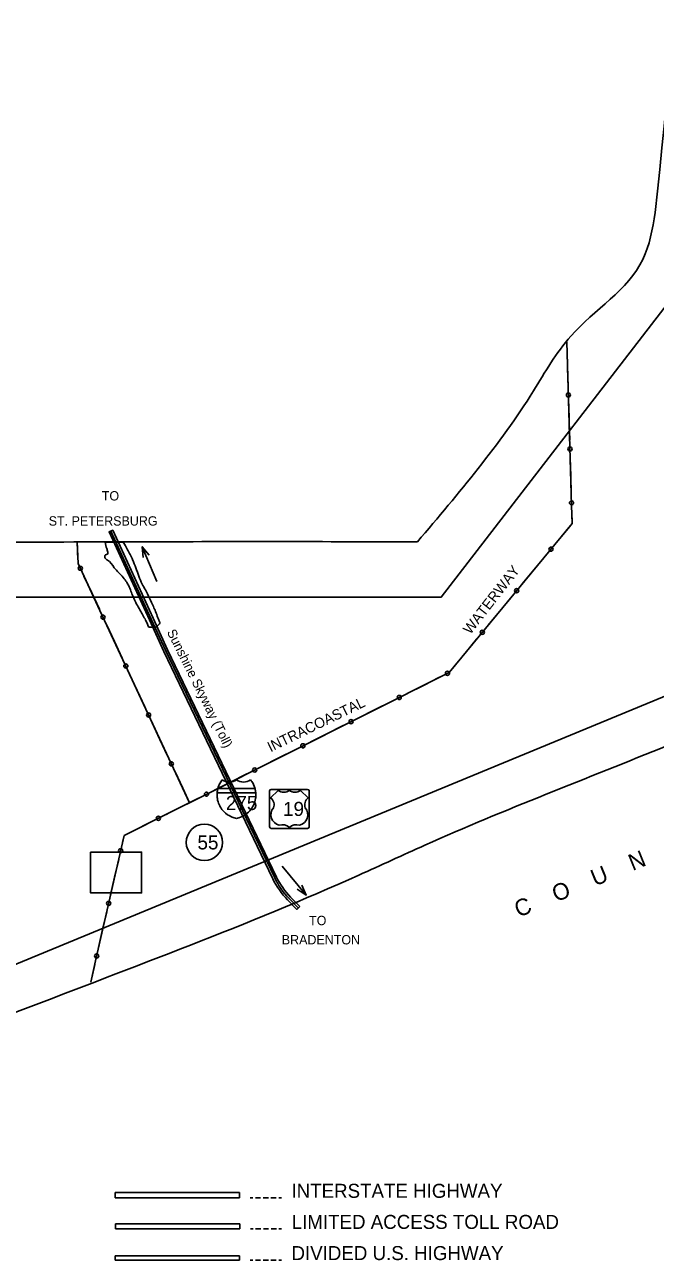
# Model space of a CAD drawing. Extents: x 380424 to 701066, y 1117407 to 1412949.
# Drawn here: x 433136 to 463555, y 1171950 to 1231495 of the extents above; entities that cross this region are included whole.
import ezdxf

# ---------------------------------------------------------------- set-up
doc = ezdxf.new("R2010")
doc.units = 0
for name, color, linetype in [('Adjacent County and State Text', 7, 'Continuous'), ('Bridges Interstate Text', 7, 'Continuous'), ('Cities Incorporated Area', 7, 'Continuous'), ('Coastal Waterway', 7, 'Continuous'), ('Coastal Waterway Text', 7, 'Continuous'), ('County Boundary', 7, 'Continuous'), ('Interstate Divided Highway Outline and Fill', 7, 'Continuous'), ('Interstate Highway Center Lines', 7, 'Continuous'), ('Interstates Related Text', 7, 'Continuous'), ('Islands', 7, 'Continuous'), ('Legend', 7, 'Continuous'), ('MASKS', 7, 'Continuous'), ('Masks for Road Features', 7, 'Continuous'), ('Masks for Text', 7, 'Continuous'), ('Planning Number Interstates', 7, 'Continuous'), ('Roadshields Interstates', 7, 'Continuous'), ('Roadshilelds US Highways', 7, 'Continuous')]:
    doc.layers.add(name, color=color, linetype=linetype)

msp = doc.modelspace()

# ---------------------------------------------------------------- linework, layer by layer
at = {"layer": 'Cities Incorporated Area'}
for points in [[(463555, 1222439), (467218, 1255698), (468488, 1264116), (470378, 1278264), (469773, 1282680), (469300, 1286697), (465054, 1304493)], [(452080, 1206577), (457677, 1213843), (459479, 1216487), (462958, 1220188), (463555, 1222439)], [(474802, 1201349), (464168, 1196771), (452442, 1191956), (449252, 1190509), (432918, 1183981), (418459, 1178014), (414265, 1176124), (413290, 1175710), (411459, 1175208), (408106, 1175208), (406895, 1175415), (406519, 1175578), (406519, 1175902), (406519, 1192990), (406519, 1200071), (406519, 1202693), (406519, 1205757), (406519, 1206245), (406792, 1206245), (411953, 1206341), (423709, 1206577), (438773, 1206577), (452080, 1206577)]]:
    msp.add_spline(points, degree=3, dxfattribs=at)
at = {"layer": 'Coastal Waterway'}
for points in [[(459290, 1216214), (459518, 1208329), (459544, 1207454), (455058, 1202032), (453608, 1200280), (441696, 1194308), (440131, 1193524), (437933, 1192421), (436555, 1186386), (436319, 1185349)], [(459327, 1214951), (459301, 1215825)], [(459352, 1214076), (459327, 1214951)], [(459402, 1212352), (459376, 1213227)], [(459427, 1211477), (459402, 1212352)], [(459477, 1209753), (459451, 1210628)], [(459502, 1208878), (459477, 1209753)], [(459353, 1207223), (459544, 1207454), (459527, 1208029)], [(458795, 1206549), (459353, 1207223)], [(441083, 1194001), (436764, 1203270), (435713, 1205526), (435668, 1206577)], [(435668, 1206577), (435705, 1205703)], [(457695, 1205220), (458253, 1205894)], [(457137, 1204546), (457695, 1205220)], [(435997, 1204916), (436367, 1204123)], [(436367, 1204123), (436737, 1203330)], [(456038, 1203217), (456596, 1203891)], [(455480, 1202542), (456038, 1203217)], [(437096, 1202559), (437465, 1201766)], [(437465, 1201766), (437835, 1200973)], [(454380, 1201213), (454938, 1201888)], [(453822, 1200539), (454380, 1201213)], [(438194, 1200203), (438563, 1199409)], [(452367, 1199658), (453149, 1200050)], [(438563, 1199409), (438933, 1198616)], [(451584, 1199266), (452367, 1199658)], [(450042, 1198493), (450824, 1198885)], [(449260, 1198100), (450042, 1198493)], [(439292, 1197846), (439661, 1197053)], [(447718, 1197327), (448500, 1197719)], [(439661, 1197053), (440031, 1196260)], [(446936, 1196935), (447718, 1197327)], [(445394, 1196162), (446176, 1196554)], [(444612, 1195770), (445394, 1196162)], [(440390, 1195489), (440759, 1194696)], [(443070, 1194997), (443852, 1195389)], [(440759, 1194696), (441083, 1194001)], [(442287, 1194605), (443070, 1194997)], [(440745, 1193831), (441527, 1194224)], [(439963, 1193439), (440131, 1193524), (440745, 1193831)], [(438421, 1192666), (439203, 1193058)], [(437859, 1192101), (437933, 1192421), (438421, 1192666)], [(437476, 1190419), (437670, 1191272)], [(437281, 1189566), (437476, 1190419)], [(436897, 1187884), (437092, 1188737)], [(436703, 1187031), (436897, 1187884)], [(436319, 1185349), (436514, 1186203)]]:
    msp.add_lwpolyline(points, dxfattribs=at)
for centre in [(459364, 1213651), (459439, 1211052), (459514, 1208453), (458524, 1206221), (435818, 1205301), (456866, 1204218), (436916, 1202944), (455209, 1202215), (438014, 1200588), (453529, 1200240), (451204, 1199075), (439112, 1198231), (448880, 1197910), (446556, 1196745), (440210, 1195874), (444232, 1195579), (441907, 1194414), (439583, 1193249), (437765, 1191687), (437187, 1189152), (436608, 1186617)]:
    msp.add_circle(centre, 99.8, dxfattribs=at)
at = {"layer": 'County Boundary'}
for points in [[(446382, 1396286), (446884, 1354043), (446992, 1345273), (447031, 1316595), (468169, 1307048), (472729, 1278164), (471556, 1268120), (465979, 1220414), (453230, 1203914), (430730, 1203913), (430730, 1201663), (428480, 1197163), (417980, 1191913), (415730, 1191913), (415730, 1200913), (412730, 1203913), (406730, 1203913)], [(407327, 1177627), (411766, 1177580), (476748, 1204388), (477396, 1204378), (486744, 1204293), (531965, 1204479), (644544, 1204433)]]:
    msp.add_lwpolyline(points, dxfattribs=at)
at = {"layer": 'Interstate Divided Highway Outline and Fill'}
msp.add_line((446401, 1188999), (445958, 1189456), dxfattribs=at)
for points in [[(445288, 1190419), (440031, 1201368), (439332, 1202893), (437386, 1207133), (437204, 1207050), (439150, 1202809), (439850, 1201283), (445107, 1190332)], [(445815, 1189317), (446258, 1188860), (446401, 1188999)]]:
    msp.add_lwpolyline(points, dxfattribs=at)
for radius, start, end in [(3859, 205.64457, 224.10033), (3659, 205.64456, 224.10029)]:
    msp.add_arc((448586, 1192002), radius, start, end, dxfattribs=at)
at = {"layer": 'Interstate Highway Center Lines'}
msp.add_line((445887, 1189387), (446329, 1188930), dxfattribs=at)
msp.add_lwpolyline([(437295, 1207092), (439241, 1202851), (439941, 1201325), (445197, 1190376)], dxfattribs=at)
msp.add_arc((448586, 1192002), 3759, 205.64457, 224.10033, dxfattribs=at)
at = {"layer": 'Interstates Related Text'}
for p, q in [((439506, 1204664), (438807, 1206335)), ((445560, 1190939), (446713, 1189542))]:
    msp.add_line(p, q, dxfattribs=at)
for points in [[(438859, 1205814), (438807, 1206335), (439142, 1205932)], [(446512, 1190026), (446713, 1189542), (446276, 1189831)]]:
    msp.add_lwpolyline(points, dxfattribs=at)
at = {"layer": 'Islands'}
for points in [[(439121, 1202466), (439038, 1202649), (438944, 1202856), (438868, 1202979), (438737, 1203218), (438572, 1203507), (438311, 1204070), (438206, 1204333), (438056, 1204625), (437891, 1204852), (437457, 1205328), (437133, 1205696), (437024, 1205785), (437030, 1205941), (437127, 1205980), (437145, 1206080), (437091, 1206247), (437016, 1206554)], [(437016, 1206554), (437432, 1206554), (437892, 1206551)], [(437892, 1206551), (438102, 1206194), (438340, 1205717), (438502, 1205315), (438804, 1204539), (438957, 1204260), (439343, 1203454), (439447, 1203213), (439560, 1202917), (439624, 1202768), (439668, 1202684)], [(439668, 1202684), (439514, 1202498), (439121, 1202466)]]:
    msp.add_spline(points, degree=3, dxfattribs=at)
at = {"layer": 'Legend'}
for p, q in [((437505, 1174960), (437505, 1175210)), ((437505, 1175210), (443505, 1175210)), ((443505, 1174960), (437505, 1174960)), ((443505, 1175210), (443505, 1174960)), ((437516, 1173463), (437516, 1173713)), ((437516, 1173713), (443516, 1173713)), ((443516, 1173713), (443516, 1173463)), ((443516, 1173463), (437516, 1173463)), ((443505, 1172160), (437505, 1172160)), ((437505, 1172160), (437505, 1171960)), ((437505, 1171960), (443505, 1171960)), ((443505, 1171960), (443505, 1172160))]:
    msp.add_line(p, q, dxfattribs=at)
for points in [[(444016, 1174963), (444141, 1174963)], [(444266, 1174963), (444516, 1174963)], [(444641, 1174963), (444891, 1174963)], [(445016, 1174963), (445266, 1174963)], [(445391, 1174963), (445516, 1174963)], [(444026, 1173466), (444151, 1173466)], [(444276, 1173466), (444526, 1173466)], [(444651, 1173466), (444901, 1173466)], [(445026, 1173466), (445276, 1173466)], [(445401, 1173466), (445526, 1173466)], [(444016, 1171963), (444141, 1171963)], [(444266, 1171963), (444516, 1171963)], [(444641, 1171963), (444891, 1171963)], [(445016, 1171963), (445266, 1171963)], [(445391, 1171963), (445516, 1171963)]]:
    msp.add_lwpolyline(points, dxfattribs=at)
at = {"layer": 'MASKS'}
for points in [[(463555, 1222439), (467218, 1255698), (468488, 1264116), (470378, 1278264), (469773, 1282680), (469300, 1286697), (465054, 1304493)], [(452080, 1206577), (457677, 1213843), (459479, 1216487), (462958, 1220188), (463555, 1222439)], [(474802, 1201349), (464168, 1196771), (452442, 1191956), (449252, 1190509), (432918, 1183981), (418459, 1178014), (414265, 1176124), (413290, 1175710), (411459, 1175208), (408106, 1175208), (406895, 1175415), (406519, 1175578), (406519, 1175902), (406519, 1192990), (406519, 1200071), (406519, 1202693), (406519, 1205757), (406519, 1206245), (406792, 1206245), (411953, 1206341), (423709, 1206577), (438773, 1206577), (452080, 1206577)]]:
    msp.add_spline(points, degree=3, dxfattribs=at)
at = {"layer": 'Masks for Road Features'}
for p, q in [((437204, 1207050), (437386, 1207133)), ((446258, 1188860), (446401, 1188999))]:
    msp.add_line(p, q, dxfattribs=at)
at = {"layer": 'Masks for Text'}
msp.add_lwpolyline([(436311, 1191624), (438771, 1191624), (438771, 1189656), (436311, 1189656)], close=True, dxfattribs=at)
at = {"layer": 'Planning Number Interstates'}
msp.add_circle((441804, 1192091), 875, dxfattribs=at)
at = {"layer": 'Roadshields Interstates'}
for p, q in [((444281, 1194480), (442419, 1194480)), ((442454, 1194680), (442456, 1194686)), ((444246, 1194680), (442454, 1194680)), ((444276, 1194530), (444281, 1194480))]:
    msp.add_line(p, q, dxfattribs=at)
for points in [[(442666, 1195101), (442635, 1195060), (442614, 1195030), (442576, 1194970), (442548, 1194920), (442524, 1194873), (442495, 1194804), (442466, 1194724), (442447, 1194653), (442442, 1194630)], [(442456, 1194686), (442454, 1194680), (442466, 1194724), (442495, 1194804), (442524, 1194873), (442548, 1194920), (442576, 1194970), (442614, 1195030), (442635, 1195060), (442666, 1195101)], [(444258, 1194630), (444253, 1194653), (444233, 1194724), (444205, 1194804), (444176, 1194873), (444152, 1194920), (444124, 1194970), (444086, 1195030), (444065, 1195060), (444034, 1195101)], [(444034, 1195101), (444065, 1195060), (444086, 1195030), (444124, 1194970), (444152, 1194920), (444176, 1194873), (444205, 1194804), (444233, 1194724), (444246, 1194680)], [(442424, 1194530), (442422, 1194513), (442418, 1194469), (442414, 1194391), (442415, 1194326), (442420, 1194260), (442429, 1194198), (442443, 1194122), (442466, 1194039), (442487, 1193976), (442514, 1193909), (442545, 1193844), (442570, 1193800), (442612, 1193732), (442648, 1193682), (442709, 1193608), (442772, 1193543), (442830, 1193491), (442923, 1193421), (442992, 1193378), (443077, 1193333), (443151, 1193301), (443240, 1193271), (443299, 1193254), (443350, 1193243)], [(442419, 1194480), (442419, 1194482), (442418, 1194469), (442414, 1194391), (442415, 1194326), (442420, 1194260), (442429, 1194198), (442443, 1194122), (442466, 1194039), (442487, 1193976), (442514, 1193909), (442545, 1193844), (442570, 1193800), (442612, 1193732), (442648, 1193682), (442709, 1193608), (442772, 1193543), (442830, 1193491), (442923, 1193421), (442992, 1193378), (443077, 1193333), (443151, 1193301), (443240, 1193271), (443299, 1193254), (443350, 1193243)], [(443350, 1193243), (443299, 1193254), (443240, 1193271), (443151, 1193301), (443077, 1193333), (442992, 1193378), (442923, 1193421), (442830, 1193491), (442772, 1193543), (442709, 1193608), (442648, 1193682), (442612, 1193732), (442570, 1193800), (442545, 1193844), (442514, 1193909), (442487, 1193976), (442466, 1194039), (442443, 1194122), (442429, 1194198), (442420, 1194260), (442415, 1194326), (442414, 1194391), (442418, 1194469), (442419, 1194480)], [(442432, 1194580), (442424, 1194530)], [(442442, 1194630), (442432, 1194585), (442432, 1194580)], [(443350, 1193243), (443401, 1193254), (443460, 1193271), (443549, 1193301), (443623, 1193333), (443708, 1193378), (443777, 1193421), (443870, 1193491), (443928, 1193543), (443991, 1193608), (444052, 1193682), (444088, 1193732), (444130, 1193800), (444155, 1193844), (444186, 1193909), (444213, 1193976), (444234, 1194039), (444257, 1194122), (444271, 1194198), (444280, 1194260), (444285, 1194326), (444286, 1194391), (444282, 1194469), (444278, 1194513), (444276, 1194530)], [(443350, 1193243), (443401, 1193254), (443460, 1193271), (443549, 1193301), (443623, 1193333), (443708, 1193378), (443777, 1193421), (443870, 1193491), (443928, 1193543), (443991, 1193608), (444052, 1193682), (444088, 1193732), (444130, 1193800), (444155, 1193844), (444186, 1193909), (444213, 1193976), (444234, 1194039), (444257, 1194122), (444271, 1194198), (444280, 1194260), (444285, 1194326), (444286, 1194391), (444282, 1194469), (444278, 1194513), (444276, 1194530)], [(444281, 1194480), (444282, 1194469), (444286, 1194391), (444285, 1194326), (444280, 1194260), (444271, 1194198), (444257, 1194122), (444234, 1194039), (444213, 1193976), (444186, 1193909), (444155, 1193844), (444130, 1193800), (444088, 1193732), (444052, 1193682), (443991, 1193608), (443928, 1193543), (443870, 1193491), (443777, 1193421), (443708, 1193378), (443623, 1193333), (443549, 1193301), (443460, 1193271), (443401, 1193254), (443350, 1193243)], [(444268, 1194580), (444268, 1194585), (444258, 1194630)], [(444276, 1194530), (444268, 1194580)]]:
    msp.add_lwpolyline(points, dxfattribs=at)
for centre, radius, start, end in [((443559, 1194388), 1143, 141.41605, 165.17517), ((443009, 1195617), 619, 236.36906, 303.40952), ((443009, 1195617), 619, 236.36906, 303.40952), ((443009, 1195617), 619, 236.36906, 303.40952), ((443691, 1195621), 623, 236.82864, 303.39279), ((443691, 1195621), 623, 236.82864, 303.39279), ((443691, 1195621), 623, 236.82864, 303.39279)]:
    msp.add_arc(centre, radius, start, end, dxfattribs=at)
at = {"layer": 'Roadshilelds US Highways'}
for p, q in [((444948, 1192837), (444948, 1194571)), ((445368, 1194596), (444998, 1194230)), ((445023, 1194646), (446785, 1194646)), ((445368, 1194596), (445368, 1194596)), ((445904, 1194594), (445904, 1194594)), ((446810, 1194230), (446440, 1194596)), ((446860, 1194571), (446860, 1192837)), ((446785, 1192762), (445023, 1192762))]:
    msp.add_line(p, q, dxfattribs=at)
for centre, radius, start, end in [((445023, 1194571), 75, 90.00027, 180.00027), ((445637, 1194932), 430, 231.2918, 308.36283), ((446171, 1194932), 430, 231.63771, 308.70874), ((446785, 1194571), 75, 0.00027, 90.00027), ((444757, 1193900), 409, 338.30588, 53.82017), ((447051, 1193900), 409, 126.18037, 201.69466), ((445514, 1193418), 501, 138.78335, 258.23808), ((446294, 1193418), 501, 281.76246, 41.21718), ((445023, 1192837), 75, 180.00027, 270.00027), ((445544, 1192385), 558, 49.91039, 103.77681), ((446263, 1192385), 558, 76.22372, 130.09014), ((446785, 1192837), 75, 270.00027, 0.00027)]:
    msp.add_arc(centre, radius, start, end, dxfattribs=at)

# ---------------------------------------------------------------- texts
at = {"layer": 'Adjacent County and State Text'}
msp.add_text('C    O    U    N    T    Y', height=800, rotation=22.19579, dxfattribs=at).set_placement((456957, 1188460))
at = {"layer": 'Bridges Interstate Text'}
msp.add_text('Sunshine Skyway (Toll)', height=450, rotation=296.44348, dxfattribs=at).set_placement((439984, 1202228))
at = {"layer": 'Coastal Waterway Text'}
for s, rotation, p in [('WATERWAY', 52.13994, (454631, 1202079)), ('INTRACOASTAL', 25.84824, (444995, 1196430))]:
    msp.add_text(s, height=500, rotation=rotation, dxfattribs=at).set_placement(p)
at = {"layer": 'Interstates Related Text'}
for s, rotation, p in [('TO', 0.00039, (436857, 1208566)), ('ST. PETERSBURG', 0.00039, (434295, 1207356)), ('TO', 0.00048, (446854, 1188100)), ('BRADENTON', 0.00049, (445538, 1187173))]:
    msp.add_text(s, height=450, rotation=rotation, dxfattribs=at).set_placement(p)
at = {"layer": 'Legend'}
for s, p in [('INTERSTATE HIGHWAY', (446005, 1174960)), ('LIMITED ACCESS TOLL ROAD', (446016, 1173463)), ('DIVIDED U.S. HIGHWAY', (446005, 1171960))]:
    msp.add_text(s, height=675, dxfattribs=at).set_placement(p)
at = {"layer": 'Planning Number Interstates'}
msp.add_text('55', height=680, rotation=0.00027, dxfattribs=at).set_placement((441470, 1191751))
at = {"layer": 'Roadshields Interstates'}
msp.add_text('275', height=680, dxfattribs=at).set_placement((442842, 1193647))
at = {"layer": 'Roadshilelds US Highways'}
msp.add_text('19', height=680, rotation=0.00027, dxfattribs=at).set_placement((445599, 1193363))

doc.saveas('drawing.dxf')
